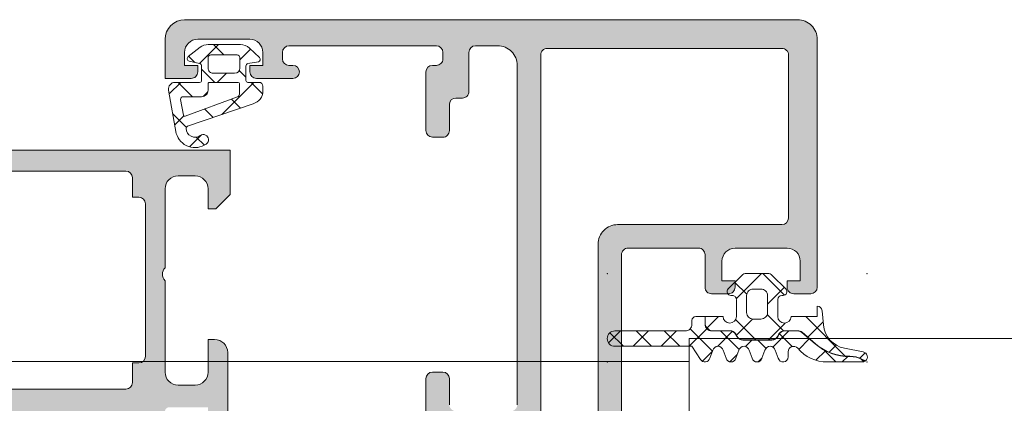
# Model space of a CAD drawing. Header units: millimetres. Extents: x 213386 to 506888, y 183055 to 450952.
# Tile 309 of 656: x 393293 to 393369, y 284360 to 284389. Entities that reach past the tile are written whole.
import ezdxf

# ---------------------------------------------------------------- set-up
doc = ezdxf.new("R2010")
doc.units = ezdxf.units.MM
doc.layers.add('FASÁDA DETAILNÍ', color=255, linetype='Continuous', lineweight=0)

msp = doc.modelspace()

# ---------------------------------------------------------------- hatches: boundary and pattern name
at = {"layer": 'FASÁDA DETAILNÍ'}
h = msp.add_hatch(color=256, dxfattribs=at)
edge = h.paths.add_edge_path(flags=16)
edge.add_ellipse((393333.9328484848, 284386.6363322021), major_axis=(-0.4999740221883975, 0), ratio=1, start_angle=-90.0029770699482, end_angle=0.0029770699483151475, ccw=False)
edge.add_line((393333.9328744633, 284387.1363062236), (393351.9328744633, 284387.1363062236))
edge.add_ellipse((393351.9329004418, 284386.6363322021), major_axis=(-0.4999740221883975, 0), ratio=1, start_angle=179.9970229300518, end_angle=270.00297706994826, ccw=False)
edge.add_line((393352.4328744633, 284386.6363062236), (393352.4328744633, 284374.1363062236))
edge.add_ellipse((393351.9328526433, 284374.1363280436), major_axis=(-0.5000218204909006, 0), ratio=1, start_angle=90.00250028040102, end_angle=179.9974997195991, ccw=False)
edge.add_line((393351.9328744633, 284373.6363062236), (393339.3298234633, 284373.6363062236))
edge.add_ellipse((393339.3298223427, 284372.1363073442), major_axis=(-1.499998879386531, 0), ratio=1, start_angle=-90.00004280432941, end_angle=4.280432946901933e-05)
edge.add_line((393337.8298234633, 284372.1363062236), (393337.8298234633, 284359.1363182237))
edge.add_ellipse((393337.3298238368, 284359.1363178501), major_axis=(-0.4999996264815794, 0), ratio=1, start_angle=89.99995719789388, end_angle=180.0000428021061, ccw=False)
edge.add_line((393337.3298234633, 284358.6363182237), (393333.9328744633, 284358.6363182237))
edge.add_ellipse((393333.9328740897, 284359.1363178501), major_axis=(-0.4999996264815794, 0), ratio=1, start_angle=-4.280210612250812e-05, end_angle=90.00004280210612, ccw=False)
edge.add_line((393333.4328744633, 284359.1363182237), (393333.4328744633, 284386.6363062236))
edge = h.paths.add_edge_path()
edge.add_line((393304.6328794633, 284387.8363182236), (393304.6328794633, 284384.8363182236))
edge.add_line((393304.6328794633, 284384.8363182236), (393306.6328794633, 284384.8363182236))
edge.add_arc((393306.6329054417, 284385.3362922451), 0.4999740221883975, 269.9970229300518, 360.0029770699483)
edge.add_line((393307.1328794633, 284385.3363182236), (393307.1328794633, 284385.8363182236))
edge.add_line((393307.1328794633, 284385.8363182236), (393306.1328794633, 284385.8363182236))
edge.add_line((393306.1328794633, 284385.8363182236), (393306.1328794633, 284386.8363182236))
edge.add_arc((393307.1329435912, 284386.8362540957), 1.000064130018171, 90.00367402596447, 179.9963259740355, ccw=False)
edge.add_line((393307.1328794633, 284387.8363182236), (393311.1328794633, 284387.8363182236))
edge.add_arc((393311.1328494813, 284386.8362882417), 1.000029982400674, 0.0017177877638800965, 89.99828221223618, ccw=False)
edge.add_line((393312.1328794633, 284386.8363182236), (393312.1328794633, 284385.8363182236))
edge.add_line((393312.1328794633, 284385.8363182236), (393311.1328794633, 284385.8363182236))
edge.add_line((393311.1328794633, 284385.8363182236), (393311.1328794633, 284385.3363182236))
edge.add_arc((393311.6328850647, 284385.3363238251), 0.5000056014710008, 180.0006418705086, 269.9993581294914)
edge.add_line((393311.6328794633, 284384.8363182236), (393314.4328824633, 284384.8363182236))
edge.add_arc((393314.4328824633, 284385.3363182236), 0.5, 270, 450)
edge.add_line((393314.4328824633, 284385.8363182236), (393314.1328794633, 284385.8363182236))
edge.add_arc((393314.1328901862, 284386.3363289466), 0.5000107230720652, 180.0012287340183, 269.99877126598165, ccw=False)
edge.add_line((393313.6328794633, 284386.3363182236), (393313.6328794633, 284386.8363182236))
edge.add_arc((393314.1329473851, 284386.8362503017), 0.5000679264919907, 90.00778221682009, 179.9922177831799, ccw=False)
edge.add_line((393314.1328794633, 284387.3363182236), (393325.4328744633, 284387.3363182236))
edge.add_arc((393325.4328526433, 284386.8362964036), 0.5000218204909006, 0.002500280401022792, 89.99749971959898, ccw=False)
edge.add_line((393325.9328744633, 284386.8363182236), (393325.9328744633, 284386.3363182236))
edge.add_arc((393325.4329371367, 284386.3362555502), 0.499937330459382, -90.00718275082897, 0.007182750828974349, ccw=False)
edge.add_line((393325.4328744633, 284385.8363182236), (393325.1328714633, 284385.8363182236))
edge.add_arc((393325.1329342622, 284385.3362554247), 0.5000628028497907, 90.00719532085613, 179.9928046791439)
edge.add_line((393324.6328714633, 284385.3363182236), (393324.6328714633, 284380.8363182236))
edge.add_arc((393325.1328770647, 284380.8363238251), 0.5000056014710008, 180.0006418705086, 269.9993581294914)
edge.add_line((393325.1328714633, 284380.3363182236), (393325.9328744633, 284380.3363182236))
edge.add_arc((393325.9329004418, 284380.8362922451), 0.4999740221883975, 269.9970229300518, 360.0029770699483)
edge.add_line((393326.4328744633, 284380.8363182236), (393326.4328744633, 284382.8363182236))
edge.add_arc((393326.9329423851, 284382.8362503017), 0.5000679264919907, 90.00778221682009, 179.9922177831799, ccw=False)
edge.add_line((393326.9328744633, 284383.3363182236), (393327.4328744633, 284383.3363182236))
edge.add_arc((393327.4329371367, 284383.8362555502), 0.499937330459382, 269.992817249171, 360.0071827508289)
edge.add_line((393327.9328744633, 284383.8363182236), (393327.9328744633, 284386.8363182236))
edge.add_arc((393328.432929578, 284386.8362631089), 0.5000551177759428, 90.00631498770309, 179.9936850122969, ccw=False)
edge.add_line((393328.4328744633, 284387.3363182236), (393330.1328714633, 284387.3363182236))
edge.add_arc((393330.132903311, 284385.8363500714), 1.499968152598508, -0.0012165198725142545, 90.00121651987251, ccw=False)
edge.add_line((393331.6328714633, 284385.8363182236), (393331.6328714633, 284359.8363182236))
edge.add_arc((393331.132892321, 284359.8362973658), 0.4999791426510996, -90.0023902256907, 0.0023902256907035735, ccw=False)
edge.add_line((393331.1328714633, 284359.3363182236), (393326.9328744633, 284359.3363182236))
edge.add_arc((393326.9328800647, 284359.8363238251), 0.5000056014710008, 180.0006418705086, 269.9993581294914, ccw=False)
edge.add_line((393326.4328744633, 284359.8363182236), (393326.4328744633, 284361.8363182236))
edge.add_arc((393325.9328526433, 284361.8362964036), 0.5000218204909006, 0.002500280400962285, 89.99749971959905)
edge.add_line((393325.9328744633, 284362.3363182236), (393325.1328714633, 284362.3363182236))
edge.add_arc((393325.1329240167, 284361.8362656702), 0.5000525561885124, 90.00602154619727, 179.9939784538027)
edge.add_line((393324.6328714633, 284361.8363182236), (393324.6328714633, 284356.8363172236))
edge.add_line((393324.6328714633, 284356.8363172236), (393324.8501924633, 284356.0784282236))
edge.add_arc((393324.5618140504, 284355.9957369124), 0.2999999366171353, -52.09518533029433, 16.000024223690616, ccw=False)
edge.add_arc((393324.9304246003, 284355.5223170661), 0.3000001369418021, 127.9047180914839, 179.9999699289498)
edge.add_line((393324.6304244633, 284355.5223172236), (393324.6304264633, 284353.4581702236))
edge.add_arc((393325.0304258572, 284353.4581697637), 0.3999993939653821, 179.9999341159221, 291.9737695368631)
edge.add_line((393325.1800984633, 284353.0872282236), (393327.2033274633, 284353.9035892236))
edge.add_arc((393327.1284908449, 284354.0890594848), 0.1999993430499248, 291.9739078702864, 384.1410923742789)
edge.add_line((393327.3109984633, 284354.1708562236), (393326.2426784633, 284356.5545412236))
edge.add_arc((393326.4251865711, 284356.6363379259), 0.1999997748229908, 89.18009938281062, 204.1410254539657, ccw=False)
edge.add_line((393326.4280484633, 284356.8363172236), (393337.7321284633, 284356.8363182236))
edge.add_arc((393337.7405601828, 284356.6449037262), 0.1916001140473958, -1.0444500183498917, 92.52222191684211, ccw=False)
edge.add_line((393337.9321284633, 284356.6414112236), (393337.9321284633, 284356.2208272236))
edge.add_line((393337.9321284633, 284356.2208272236), (393336.5003934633, 284353.7552152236))
edge.add_arc((393336.7597304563, 284353.6044035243), 0.2999997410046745, 149.8208038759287, 254.0000282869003)
edge.add_line((393336.6770394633, 284353.3160252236), (393338.1692004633, 284352.8881542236))
edge.add_line((393338.1692004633, 284352.8881542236), (393339.0324754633, 284352.3897422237))
edge.add_arc((393339.2324754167, 284352.7361524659), 0.400000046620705, 240.0000115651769, 359.9999652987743)
edge.add_line((393339.6324754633, 284352.7361522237), (393339.6321284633, 284356.8440832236))
edge.add_line((393339.6321284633, 284356.8440832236), (393339.6298234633, 284371.3361402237))
edge.add_arc((393340.1298233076, 284371.3363183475), 0.4999998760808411, 89.99998216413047, 180.0204114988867, ccw=False)
edge.add_line((393340.1298234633, 284371.8363182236), (393345.5328654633, 284371.8363182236))
edge.add_arc((393345.5328658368, 284371.3363185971), 0.4999996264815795, -4.280210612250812e-05, 90.00004280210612, ccw=False)
edge.add_line((393346.0328654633, 284371.3363182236), (393346.0328654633, 284368.8363182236))
edge.add_arc((393346.5328650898, 284368.8363178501), 0.4999996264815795, 179.9999571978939, 270.0000428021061)
edge.add_line((393346.5328654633, 284368.3363182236), (393347.8328684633, 284368.3363182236))
edge.add_arc((393347.8328893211, 284368.8362973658), 0.4999791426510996, 269.9976097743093, 360.0023902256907)
edge.add_line((393348.3328684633, 284368.8363182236), (393348.3328684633, 284369.3363182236))
edge.add_line((393348.3328684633, 284369.3363182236), (393347.3328684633, 284369.3363182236))
edge.add_line((393347.3328684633, 284369.3363182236), (393347.3328684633, 284370.8363182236))
edge.add_arc((393348.3329001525, 284370.8362865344), 1.00003168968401, 90.00181559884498, 179.998184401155, ccw=False)
edge.add_line((393348.3328684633, 284371.8363182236), (393352.3328684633, 284371.8363182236))
edge.add_arc((393352.3327992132, 284370.8362489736), 1.000069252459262, 0.003967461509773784, 89.99603253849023, ccw=False)
edge.add_line((393353.3328684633, 284370.8363182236), (393353.3328684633, 284369.3363182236))
edge.add_line((393353.3328684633, 284369.3363182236), (393352.3328684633, 284369.3363182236))
edge.add_line((393352.3328684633, 284369.3363182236), (393352.3328684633, 284368.8363182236))
edge.add_arc((393352.8328424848, 284368.8362922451), 0.4999740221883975, 179.9970229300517, 270.0029770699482)
edge.add_line((393352.8328684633, 284368.3363182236), (393354.1328714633, 284368.3363182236))
edge.add_arc((393354.1328658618, 284368.8363238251), 0.5000056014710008, 270.0006418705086, 359.9993581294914)
edge.add_line((393354.6328714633, 284368.8363182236), (393354.6328714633, 284387.8363182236))
edge.add_arc((393353.1329007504, 284387.8363475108), 1.49997071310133, 359.9988812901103, 450.0011187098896)
edge.add_line((393353.1328714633, 284389.3363182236), (393306.1328794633, 284389.3363182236))
edge.add_arc((393306.1329398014, 284387.8362578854), 1.500060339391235, 90.00230465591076, 179.9976953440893)
h = msp.add_hatch(dxfattribs=at)
h.set_pattern_fill('ANSI37', color=256, scale=0.625, angle=90, style=0)
h.set_pattern_definition([(135, (393307.1328994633, 284385.8363462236), (-1.403165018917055, -1.403165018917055), []), (225, (393307.1328994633, 284385.8363462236), (1.403165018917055, -1.403165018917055), [])])
edge = h.paths.add_edge_path(flags=16)
edge.add_ellipse((393307.4351144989, 284383.9341330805), major_axis=(-0.4977897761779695, 0), ratio=1, start_angle=89.7452779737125, end_angle=180.1925797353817)
edge.add_line((393307.9329014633, 284383.9358062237), (393307.9329014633, 284384.4363252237))
edge.add_ellipse((393308.0328852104, 284384.4363394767), major_axis=(-0.09998374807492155, 0), ratio=1, start_angle=-90.00874069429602, end_angle=0.008167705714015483, ccw=False)
edge.add_line((393308.0329004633, 284384.5363232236), (393310.2333304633, 284384.5363272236))
edge.add_ellipse((393310.2333278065, 284384.4363225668), major_axis=(-0.1000046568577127, 0), ratio=1, start_angle=180.0015221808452, end_angle=269.99847781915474, ccw=False)
edge.add_line((393310.3333324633, 284384.4363252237), (393310.3333324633, 284383.6243832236))
edge.add_ellipse((393310.1333258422, 284383.6243916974), major_axis=(-0.2000066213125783, 0), ratio=1, start_angle=105.68861530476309, end_angle=179.9975725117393, ccw=False)
edge.add_line((393310.1874094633, 284383.4318362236), (393306.1692684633, 284381.9445112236))
edge.add_ellipse((393306.1345549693, 284382.0382927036), major_axis=(-0.09999996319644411, 0), ratio=1, start_angle=10.32228413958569, end_angle=110.31218281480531, ccw=False)
edge.add_line((393306.0361734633, 284382.0203742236), (393305.8158904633, 284383.2298432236))
edge.add_ellipse((393306.0157808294, 284383.2363519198), major_axis=(-0.1999963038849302, 0), ratio=1, start_angle=-90.00104105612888, end_angle=1.8649678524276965, ccw=False)
edge.add_line((393306.0157844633, 284383.4363482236), (393307.4329014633, 284383.4363482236))
edge = h.paths.add_edge_path(flags=16)
edge.add_ellipse((393308.132902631, 284386.4363370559), major_axis=(-0.2000001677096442, 0), ratio=1, start_angle=-90.00023842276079, end_angle=0.00023842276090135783, ccw=False)
edge.add_line((393308.1329034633, 284386.6363372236), (393310.1673604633, 284386.6363332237))
edge.add_ellipse((393310.1673651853, 284386.4363379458), major_axis=(-0.1999952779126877, 0), ratio=1, start_angle=179.9995066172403, end_angle=270.0013527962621, ccw=False)
edge.add_line((393310.3673604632, 284386.4363362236), (393310.3673604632, 284385.6363262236))
edge.add_ellipse((393309.9673496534, 284385.6363350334), major_axis=(-0.4000108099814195, 0), ratio=1, start_angle=90.0019780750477, end_angle=179.9987381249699, ccw=False)
edge.add_line((393309.9673634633, 284385.2363242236), (393308.3329004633, 284385.2363242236))
edge.add_ellipse((393308.3328973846, 284385.636319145), major_axis=(-0.3999949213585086, 0), ratio=1, start_angle=-0.0010139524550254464, end_angle=90.00044099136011, ccw=False)
edge.add_line((393307.9329024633, 284385.6363262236), (393307.9329024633, 284386.4363362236))
edge = h.paths.add_edge_path()
edge.add_arc((393306.5329105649, 284386.3597851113), 0.2000083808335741, 130.0023157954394, 254.9984805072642)
edge.add_line((393306.4811394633, 284386.1665932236), (393307.2846644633, 284385.9760592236))
edge.add_arc((393307.2328880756, 284385.7828656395), 0.2000113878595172, 0.002745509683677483, 74.99714367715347, ccw=False)
edge.add_line((393307.4328994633, 284385.7828752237), (393307.4328994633, 284384.6863252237))
edge.add_arc((393307.282911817, 284384.68631487), 0.149987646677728, -90.00395514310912, 0.0039551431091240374, ccw=False)
edge.add_line((393307.2829014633, 284384.5363272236), (393305.4000304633, 284384.5363352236))
edge.add_arc((393305.4000285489, 284384.0363353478), 0.4999998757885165, 89.99978062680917, 189.9335722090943)
edge.add_line((393304.9075244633, 284383.9500822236), (393305.4889134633, 284380.6303562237))
edge.add_arc((393306.9328989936, 284381.0364305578), 1.499996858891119, 195.7069244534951, 305.0875539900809)
edge.add_arc((393307.5652059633, 284380.1363277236), 0.3999981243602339, 305.0880041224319, 485.0880041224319)
edge.add_arc((393306.9306844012, 284381.0176273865), 0.6860034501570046, 180.4843583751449, 306.14118558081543, ccw=False)
edge.add_arc((393306.393808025, 284381.0314475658), 0.1503878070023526, 109.01615097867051, 187.496078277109, ccw=False)
edge.add_line((393306.3448064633, 284381.1736282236), (393311.3910324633, 284382.9013102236))
edge.add_arc((393311.1329113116, 284383.8674022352), 0.9999801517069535, 284.9589109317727, 360.0005723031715)
edge.add_line((393312.1328914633, 284383.8674122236), (393312.1329034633, 284384.2363172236))
edge.add_arc((393311.8328837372, 284384.2362964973), 0.3000197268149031, 0.003958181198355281, 89.99680576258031)
edge.add_line((393311.8329004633, 284384.5363162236), (393310.9828854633, 284384.5363162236))
edge.add_arc((393310.9828725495, 284384.6863003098), 0.1499840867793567, 179.9950667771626, 270.0049332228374, ccw=False)
edge.add_line((393310.8328884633, 284384.6863132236), (393310.8328994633, 284385.7828752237))
edge.add_arc((393311.0329140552, 284385.782866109), 0.2000145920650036, 105.0023743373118, 179.9973890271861, ccw=False)
edge.add_line((393310.9811384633, 284385.9760632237), (393311.7845104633, 284386.1051572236))
edge.add_arc((393311.7327860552, 284386.2983330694), 0.1999808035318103, 284.98978709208, 405.0074444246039)
edge.add_line((393311.8741754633, 284386.4397592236), (393311.0983054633, 284387.1662782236))
edge.add_arc((393310.4147950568, 284386.4363365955), 1.000000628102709, 46.88146232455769, 90.00003400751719)
edge.add_line((393310.4147944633, 284387.4363372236), (393307.9361614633, 284387.4363372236))
edge.add_arc((393307.9361625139, 284386.4363343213), 1.000002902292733, 90.00006019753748, 127.8277930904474)
edge.add_line((393307.3228704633, 284387.2261942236), (393306.4043414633, 284386.5129952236))
h = msp.add_hatch(color=256, dxfattribs=at)
edge = h.paths.add_edge_path()
edge.add_arc((393286.333030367, 284359.2163388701), 0.1199999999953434, 90, 180)
edge.add_line((393286.213030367, 284359.2163388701), (393286.213030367, 284356.4563408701))
edge.add_arc((393285.913030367, 284356.4563408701), 0.2999999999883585, 270, 359.9999999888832, ccw=False)
edge.add_line((393285.913030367, 284356.1563408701), (393284.9330560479, 284356.1563408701))
edge.add_arc((393284.933056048, 284356.4563408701), 0.3000000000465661, 180.0000000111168, 269.99999998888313, ccw=False)
edge.add_line((393284.633056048, 284356.4563408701), (393284.633056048, 284358.3363518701))
edge.add_arc((393284.5541889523, 284358.6038952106), 0.2789255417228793, 286.4245945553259, 361.1628700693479)
edge.add_line((393284.8330570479, 284358.6095558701), (393284.8330570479, 284359.0631498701))
edge.add_arc((393284.5542196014, 284359.0688182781), 0.2788950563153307, 358.8354106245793, 433.5801235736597)
edge.add_line((393284.633056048, 284359.3363388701), (393283.8328813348, 284359.3363388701))
edge.add_arc((393283.8328813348, 284360.3363388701), 1, 180, 270, ccw=False)
edge.add_line((393282.8328813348, 284360.3363388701), (393282.8328813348, 284363.8363462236))
edge.add_arc((393283.832901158, 284363.8363264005), 1.000019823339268, 90.00113575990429, 179.9988642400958, ccw=False)
edge.add_line((393283.8328813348, 284364.8363462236), (393284.3328813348, 284364.8363462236))
edge.add_line((393284.3328813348, 284364.8363462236), (393284.3328813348, 284362.3363462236))
edge.add_arc((393285.3329267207, 284362.3363916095), 1.000045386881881, 180.00260029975, 269.9973997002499)
edge.add_line((393285.3328813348, 284361.3363462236), (393286.6328996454, 284361.3363462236))
edge.add_arc((393286.6328471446, 284362.3363987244), 1.000052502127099, 270.0030079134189, 359.9969920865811)
edge.add_line((393287.6328996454, 284362.3363462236), (393287.6328996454, 284369.3363462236))
edge.add_arc((393287.1077778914, 284369.8363462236), 0.7250881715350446, 316.403816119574, 403.5961838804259)
edge.add_line((393287.6328996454, 284370.3363462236), (393287.6328996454, 284376.3704343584))
edge.add_arc((393286.6328471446, 284376.3703818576), 1.000052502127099, 0.003007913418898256, 89.9969920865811)
edge.add_line((393286.6328996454, 284377.3704343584), (393285.3328813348, 284377.3704343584))
edge.add_arc((393285.3329267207, 284376.3703889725), 1.000045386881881, 90.00260029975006, 179.9973997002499)
edge.add_line((393284.3328813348, 284376.3704343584), (393284.3328813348, 284374.8363462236))
edge.add_line((393284.3328813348, 284374.8363462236), (393283.7328752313, 284374.8363462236))
edge.add_line((393283.7328752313, 284374.8363462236), (393282.6328996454, 284375.9363523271))
edge.add_line((393282.6328996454, 284375.9363523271), (393282.6328996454, 284379.3363462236))
edge.add_line((393282.6328996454, 284379.3363462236), (393309.6328004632, 284379.3363462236))
edge.add_line((393309.6328004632, 284379.3363462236), (393309.6328004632, 284375.9363523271))
edge.add_line((393309.6328004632, 284375.9363523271), (393308.5328248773, 284374.8363462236))
edge.add_line((393308.5328248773, 284374.8363462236), (393307.9328187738, 284374.8363462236))
edge.add_line((393307.9328187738, 284374.8363462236), (393307.9328187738, 284376.3704343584))
edge.add_arc((393306.9327733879, 284376.3703889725), 1.000045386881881, 0.002600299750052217, 89.99739970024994)
edge.add_line((393306.9328187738, 284377.3704343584), (393305.6328004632, 284377.3704343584))
edge.add_arc((393305.632852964, 284376.3703818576), 1.000052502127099, 90.0030079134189, 179.9969920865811)
edge.add_line((393304.6328004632, 284376.3704343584), (393304.6328004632, 284370.3363462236))
edge.add_arc((393305.1579222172, 284369.8363462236), 0.7250881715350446, 136.403816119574, 223.5961838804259)
edge.add_line((393304.6328004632, 284369.3363462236), (393304.6328004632, 284362.3363462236))
edge.add_arc((393305.632852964, 284362.3363987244), 1.000052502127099, 180.0030079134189, 269.9969920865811)
edge.add_line((393305.6328004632, 284361.3363462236), (393306.9328187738, 284361.3363462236))
edge.add_arc((393306.9327733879, 284362.3363916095), 1.000045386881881, 270.00260029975, 359.99739970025)
edge.add_line((393307.9328187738, 284362.3363462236), (393307.9328187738, 284364.8363462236))
edge.add_line((393307.9328187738, 284364.8363462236), (393308.4328187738, 284364.8363462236))
edge.add_arc((393308.4327989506, 284363.8363264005), 1.000019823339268, 0.001135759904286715, 89.99886424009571, ccw=False)
edge.add_line((393309.4328187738, 284363.8363462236), (393309.4328187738, 284359.3363462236))
edge.add_arc((393308.9328290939, 284359.3363359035), 0.4999896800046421, -90.00118262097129, 0.001182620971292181, ccw=False)
edge.add_line((393308.9328187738, 284358.8363462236), (393307.9328187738, 284358.8363462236))
edge.add_line((393307.9328187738, 284358.8363462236), (393307.9328187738, 284359.6363492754))
edge.add_line((393307.9328187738, 284359.6363492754), (393304.932803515, 284359.6363492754))
edge.add_arc((393304.9328008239, 284359.3363415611), 0.3000077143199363, 89.99948605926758, 180.0005139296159)
edge.add_arc((393304.7116295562, 284359.0688182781), 0.2788950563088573, 106.4198764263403, 181.1645893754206)
edge.add_line((393304.4327921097, 284359.0631498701), (393304.4327921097, 284358.6095558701))
edge.add_arc((393304.7116602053, 284358.6038952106), 0.2789255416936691, 178.837129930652, 253.5754054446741)
edge.add_line((393304.6327931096, 284358.3363518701), (393304.6327931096, 284356.4563408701))
edge.add_arc((393304.3327931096, 284356.4563408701), 0.3000000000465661, 270.0000000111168, 359.9999999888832, ccw=False)
edge.add_line((393304.3327931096, 284356.1563408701), (393303.3528187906, 284356.1563408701))
edge.add_arc((393303.3528187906, 284356.4563408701), 0.3000000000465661, 180.0000000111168, 270, ccw=False)
edge.add_line((393303.0528187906, 284356.4563408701), (393303.0528187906, 284359.2163388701))
edge.add_arc((393302.9328187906, 284359.2163388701), 0.1199999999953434, 0, 90)
edge.add_line((393302.9328187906, 284359.3363388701), (393298.6327931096, 284359.3363388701))
edge.add_arc((393298.6327931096, 284358.8363388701), 0.5, 90, 180)
edge.add_line((393298.1327931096, 284358.8363388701), (393298.1327931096, 284358.13633887))
edge.add_line((393298.1327931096, 284358.13633887), (393299.5142885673, 284355.743518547))
edge.add_arc((393299.394673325, 284355.6744586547), 0.1381197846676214, -97.70243748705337, 29.999999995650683, ccw=False)
edge.add_arc((393299.8422917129, 284360.5158098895), 4.999999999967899, 198.7094007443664, 264.6507719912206, ccw=False)
edge.add_arc((393294.6329245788, 284358.7515836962), 0.4999999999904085, 18.70940074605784, 161.2905992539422)
edge.add_arc((393289.4235574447, 284360.5158098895), 4.999999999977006, 275.34922800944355, 341.2905992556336, ccw=False)
edge.add_arc((393289.8711758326, 284355.6744586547), 0.1381197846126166, 149.9999999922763, 277.70243751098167, ccw=False)
edge.add_line((393289.7515605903, 284355.743518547), (393291.133056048, 284358.13633887))
edge.add_line((393291.133056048, 284358.13633887), (393291.133056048, 284358.8363388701))
edge.add_arc((393290.633056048, 284358.8363388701), 0.5, 0, 90)
edge.add_line((393290.633056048, 284359.3363388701), (393286.333030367, 284359.3363388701))
edge = h.paths.add_edge_path(flags=16)
edge.add_arc((393301.6328080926, 284377.2363401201), 0.5, 0, 90)
edge.add_line((393301.6328080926, 284377.7363401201), (393289.6328996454, 284377.7363401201))
edge.add_arc((393289.6328996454, 284377.2363401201), 0.5, 90, 180)
edge.add_line((393289.1328996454, 284377.2363401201), (393289.1328996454, 284361.5363584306))
edge.add_arc((393289.6328996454, 284361.5363584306), 0.5, 180, 270)
edge.add_line((393289.6328996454, 284361.0363584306), (393301.6328080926, 284361.0363584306))
edge.add_arc((393301.6328080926, 284361.5363584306), 0.5, 270, 360)
edge.add_line((393302.1328080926, 284361.5363584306), (393302.1328080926, 284363.0363584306))
edge.add_line((393302.1328080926, 284363.0363584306), (393302.6328080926, 284363.0363584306))
edge.add_arc((393302.6328080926, 284363.5363584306), 0.5, 270, 360)
edge.add_line((393303.1328080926, 284363.5363584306), (393303.1328080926, 284375.2363401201))
edge.add_arc((393302.6328080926, 284375.2363401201), 0.5, 0, 90)
edge.add_line((393302.6328080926, 284375.7363401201), (393302.1328080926, 284375.7363401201))
edge.add_line((393302.1328080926, 284375.7363401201), (393302.1328080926, 284377.2363401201))
h = msp.add_hatch(dxfattribs=at)
h.set_pattern_fill('ANSI37', color=256, scale=0.625, angle=90, style=0)
h.set_pattern_definition([(135, (393673.133020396, 283048.1544064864), (-1.403165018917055, -1.403165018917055), []), (225, (393673.133020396, 283048.1544064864), (1.403165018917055, -1.403165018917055), [])])
edge = h.paths.add_edge_path()
edge.add_arc((393348.0229474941, 284368.5003396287), 0.2900050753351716, 494.9975633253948, 629.9994892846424)
edge.add_line((393348.0229449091, 284368.2103345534), (393348.1229391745, 284368.2103345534))
edge.add_arc((393348.1229391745, 284367.9003345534), 0.3099999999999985, 359.9999999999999, 450.0000000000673, ccw=False)
edge.add_line((393348.4329391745, 284367.9003345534), (393348.4329391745, 284366.6003585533))
edge.add_arc((393347.9229391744, 284366.6003585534), 0.5100000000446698, 181.1235201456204, 360.00000000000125, ccw=False)
edge.add_line((393347.4130372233, 284366.5903585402), (393346.0544291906, 284366.5903567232))
edge.add_line((393346.0544291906, 284366.5903567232), (393346.0544291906, 284366.0003564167))
edge.add_arc((393346.5444291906, 284366.0003564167), 0.4900000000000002, 180.0000000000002, 270)
edge.add_line((393346.5444291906, 284365.5103564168), (393347.9444269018, 284365.5103564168))
edge.add_arc((393347.9444269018, 284365.0003564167), 0.5099999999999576, 390.00000000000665, 450.0000000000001, ccw=False)
edge.add_line((393348.3860998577, 284365.2553564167), (393348.5015699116, 284365.0553564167))
edge.add_arc((393348.9259223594, 284365.3003564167), 0.4900000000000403, 210.0000000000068, 270.0000000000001)
edge.add_line((393348.9259223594, 284364.8103564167), (393351.1629322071, 284364.8103564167))
edge.add_arc((393351.1629322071, 284365.3003564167), 0.4899999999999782, 270.0000000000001, 330.0000000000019)
edge.add_line((393351.587284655, 284365.0553564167), (393351.7027547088, 284365.2553564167))
edge.add_arc((393352.1444276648, 284365.0003564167), 0.5100000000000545, 449.9999999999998, 510.00000000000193, ccw=False)
edge.add_line((393352.1444276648, 284365.5103564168), (393353.142025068, 284365.5103564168))
edge.add_arc((393353.142025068, 284365.0044230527), 0.5059333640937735, 409.3588191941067, 449.99999999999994, ccw=False)
edge.add_line((393353.4715494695, 284365.388326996), (393354.497780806, 284364.5074601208))
edge.add_arc((393357.0989779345, 284367.5379180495), 3.993732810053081, 229.3588191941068, 270.618869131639)
edge.add_arc((393357.1638248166, 284361.5345354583), 2.010000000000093, 423.34520873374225, 450.61886913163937, ccw=False)
edge.add_line((393358.06553886, 284363.3309239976), (393358.3325747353, 284363.1968828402))
edge.add_arc((393358.0876051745, 284363.5003465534), 0.3900003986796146, 308.9120293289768, 438.9894375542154)
edge.add_line((393358.1620913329, 284363.8831678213), (393356.7240004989, 284364.1627693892))
edge.add_arc((393357.1076125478, 284366.1358233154), 2.010000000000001, 184.9952493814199, 258.9975035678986, ccw=False)
edge.add_line((393355.1052466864, 284365.9608062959), (393355.0114645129, 284367.0337660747))
edge.add_arc((393354.622897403, 284367.0003447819), 0.3900017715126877, 364.9160046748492, 448.5301263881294)
edge.add_line((393354.6329014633, 284367.3902182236), (393354.6329014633, 284366.5903472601))
edge.add_line((393354.6329014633, 284366.5903472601), (393352.6328221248, 284366.5903584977))
edge.add_arc((393352.1229201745, 284366.6003585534), 0.5100000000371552, 180, 358.8764750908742, ccw=False)
edge.add_line((393351.6129201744, 284366.6003585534), (393351.6129201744, 284367.9003345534))
edge.add_arc((393351.9229201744, 284367.9003345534), 0.3100000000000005, 449.99999999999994, 539.9999999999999, ccw=False)
edge.add_line((393351.9229201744, 284368.2103345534), (393352.0229451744, 284368.2103345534))
edge.add_arc((393352.0229169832, 284368.5003499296), 0.2900153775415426, 270.0055695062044, 404.9966855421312)
edge.add_line((393352.228000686, 284368.7054099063), (393351.1874362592, 284369.7467069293))
edge.add_arc((393350.8408320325, 284369.4003465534), 0.4900000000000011, 404.9798378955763, 449.9999999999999)
edge.add_line((393350.8408320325, 284369.8903465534), (393349.2047835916, 284369.8903465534))
edge.add_arc((393349.2047835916, 284369.4003465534), 0.4899999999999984, 450.0000000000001, 495.0276992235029)
edge.add_line((393348.858133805, 284369.7466613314), (393347.8178916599, 284368.7054129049))
edge = h.paths.add_edge_path()
edge.add_arc((393349.7229163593, 284366.9003247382), 0.4999901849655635, 180, 269.9999999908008, ccw=False)
edge.add_line((393349.2229261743, 284366.9003247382), (393349.2229261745, 284368.2003345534))
edge.add_arc((393349.722907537, 284368.2003531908), 0.4999813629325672, 89.9978642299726, 180.0021357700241, ccw=False)
edge.add_line((393349.7229261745, 284368.7003345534), (393350.3229331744, 284368.7003345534))
edge.add_arc((393350.3229518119, 284368.2003531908), 0.4999813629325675, 359.997864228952, 450.002135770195, ccw=False)
edge.add_line((393350.8229331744, 284368.2003345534), (393350.8229331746, 284366.9003247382))
edge.add_arc((393350.3229429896, 284366.9003247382), 0.4999901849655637, 270, 360, ccw=False)
edge.add_line((393350.3229429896, 284366.4003345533), (393349.7229163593, 284366.4003345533))
h = msp.add_hatch(dxfattribs=at)
h.set_pattern_fill('ANSI37', color=256, scale=0.48, angle=90, style=0)
h.set_pattern_definition([(135, (393673.133020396, 283048.1544064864), (-1.077630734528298, -1.077630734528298), []), (225, (393673.133020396, 283048.1544064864), (1.077630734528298, -1.077630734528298), [])])
edge = h.paths.add_edge_path()
edge.add_line((393347.4187130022, 284364.0069297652), (393347.6459718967, 284363.3998722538))
edge.add_arc((393348.0228080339, 284363.5003474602), 0.3900009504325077, 194.9293687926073, 345.070631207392)
edge.add_line((393348.399644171, 284363.3998722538), (393348.6269030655, 284364.0069297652))
edge.add_arc((393349.0228080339, 284363.9003462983), 0.4100009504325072, 375.06763367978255, 524.9323663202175, ccw=False)
edge.add_line((393349.4187130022, 284364.0069297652), (393349.6459719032, 284363.3998722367))
edge.add_arc((393350.0228080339, 284363.5003459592), 0.390000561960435, 194.9291583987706, 345.0708416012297)
edge.add_line((393350.3996441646, 284363.3998722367), (393350.6269030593, 284364.0069297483))
edge.add_arc((393351.0228080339, 284363.9003477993), 0.4100005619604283, 375.06742474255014, 524.9325713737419, ccw=False)
edge.add_line((393351.4187130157, 284364.0069297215), (393351.645968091, 284363.3998722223))
edge.add_arc((393352.0228507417, 284363.5003594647), 0.3900489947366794, 194.9293168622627, 359.9999999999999)
edge.add_line((393352.4128997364, 284363.5003594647), (393352.4128997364, 284363.9003485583))
edge.add_arc((393352.822900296, 284363.9003485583), 0.4100005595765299, 400.3199356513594, 539.9999999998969, ccw=False)
edge.add_arc((393355.4151865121, 284366.1003184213), 2.989972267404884, 220.3199378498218, 270.0013304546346)
edge.add_line((393355.4152559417, 284363.1103461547), (393358.0870475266, 284363.1103465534))
edge.add_arc((393358.0876051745, 284363.5003465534), 0.3900003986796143, 269.9180747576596, 305.6405699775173)
edge.add_line((393358.3148578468, 284363.183397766), (393358.056566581, 284363.3130494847))
edge.add_arc((393357.1638248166, 284361.5345354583), 1.990000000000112, 423.3452087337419, 450.6188691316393)
edge.add_arc((393357.0989779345, 284367.5379180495), 4.013732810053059, 229.3588191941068, 270.618869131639, ccw=False)
edge.add_line((393354.4847544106, 284364.4922840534), (393353.458523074, 284365.3731509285))
edge.add_arc((393353.142025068, 284365.0044230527), 0.4859333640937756, 409.3588191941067, 449.9999999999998)
edge.add_line((393353.142025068, 284365.4903564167), (393352.1444276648, 284365.4903564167))
edge.add_arc((393352.1444276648, 284365.0003564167), 0.4900000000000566, 450.0000000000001, 510.0000000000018)
edge.add_line((393351.7200752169, 284365.2453564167), (393351.604605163, 284365.0453564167))
edge.add_arc((393351.1629322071, 284365.3003564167), 0.5099999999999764, 269.9999999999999, 330.0000000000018, ccw=False)
edge.add_line((393351.1629322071, 284364.7903564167), (393348.9259223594, 284364.7903564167))
edge.add_arc((393348.9259223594, 284365.3003564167), 0.5100000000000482, 210.000000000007, 269.9999999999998, ccw=False)
edge.add_line((393348.4842494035, 284365.0453564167), (393348.3687793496, 284365.2453564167))
edge.add_arc((393347.9444269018, 284365.0003564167), 0.4899999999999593, 390.000000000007, 449.9999999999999)
edge.add_line((393347.9444269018, 284365.4903564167), (393346.5444291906, 284365.4903564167))
edge.add_arc((393346.5444291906, 284366.0003564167), 0.509999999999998, 179.9999999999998, 270, ccw=False)
edge.add_line((393346.0344291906, 284366.0003564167), (393346.0344291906, 284366.5903566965))
edge.add_line((393346.0344291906, 284366.5903566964), (393345.3228076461, 284366.5903557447))
edge.add_arc((393345.3228080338, 284366.3003557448), 0.2900000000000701, 450.0000766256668, 540.0000000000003)
edge.add_line((393345.0328080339, 284366.3003557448), (393345.0328080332, 284366.0003706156))
edge.add_arc((393344.5229860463, 284366.0001890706), 0.5098220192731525, 269.97571351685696, 360.0204027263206, ccw=False)
edge.add_line((393344.5227699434, 284365.4903670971), (393339.1228069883, 284365.4903365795))
edge.add_arc((393339.1228103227, 284364.9003381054), 0.5899984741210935, 450.0003238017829, 630.0000000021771)
edge.add_line((393339.1228103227, 284364.3103396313), (393345.0282185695, 284364.3103396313))
edge.add_line((393345.0282185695, 284364.3103396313), (393345.6849221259, 284363.3055852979))
edge.add_arc((393346.0228098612, 284363.5003459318), 0.3899997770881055, 209.9594211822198, 345.0702409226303)
edge.add_line((393346.3996441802, 284363.3998684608), (393346.6269030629, 284364.0069297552))
edge.add_arc((393347.0228080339, 284363.9003462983), 0.4100009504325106, 375.0676336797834, 524.9323677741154, ccw=False)

# ---------------------------------------------------------------- linework, layer by layer
for p, q in [((393344.8073991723, 284363.1544343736), (373041.6382373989, 284363.1544343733)), ((393344.8073991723, 284363.1544343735), (392872.1383372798, 284363.1544343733))]:
    msp.add_line(p, q, dxfattribs=at)
for points in [[(393339.6321284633, 284356.8440832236), (393339.6298234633, 284371.3361402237), (393339.6298234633, 284371.3361402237, -0.414318), (393340.1298234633, 284371.8363182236), (393345.5328654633, 284371.8363182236), (393345.5328654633, 284371.8363182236, -0.414214), (393346.0328654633, 284371.3363182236), (393346.0328654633, 284368.8363182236), (393346.0328654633, 284368.8363182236, 0.414214), (393346.5328654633, 284368.3363182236), (393347.8328684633, 284368.3363182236), (393347.8328684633, 284368.3363182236, 0.414238), (393348.3328684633, 284368.8363182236), (393348.3328684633, 284369.3363182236), (393347.3328684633, 284369.3363182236), (393347.3328684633, 284370.8363182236), (393347.3328684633, 284370.8363182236, -0.414195), (393348.3328684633, 284371.8363182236), (393352.3328684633, 284371.8363182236), (393352.3328684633, 284371.8363182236, -0.414173), (393353.3328684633, 284370.8363182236), (393353.3328684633, 284369.3363182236), (393352.3328684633, 284369.3363182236), (393352.3328684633, 284368.8363182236), (393352.3328684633, 284368.8363182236, 0.414244), (393352.8328684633, 284368.3363182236), (393354.1328714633, 284368.3363182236), (393354.1328714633, 284368.3363182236, 0.414207), (393354.6328714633, 284368.8363182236), (393354.6328714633, 284387.8363182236), (393354.6328714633, 284387.8363182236, 0.414225), (393353.1328714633, 284389.3363182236), (393306.1328794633, 284389.3363182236), (393306.1328794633, 284389.3363182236, 0.41419), (393304.6328794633, 284387.8363182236), (393304.6328794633, 284387.8363182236), (393304.6328794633, 284384.8363182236), (393306.6328794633, 284384.8363182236), (393306.6328794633, 284384.8363182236, 0.414244), (393307.1328794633, 284385.3363182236), (393307.1328794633, 284385.8363182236), (393306.1328794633, 284385.8363182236), (393306.1328794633, 284386.8363182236), (393306.1328794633, 284386.8363182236, -0.414176), (393307.1328794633, 284387.8363182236), (393311.1328794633, 284387.8363182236), (393311.1328794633, 284387.8363182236, -0.414196), (393312.1328794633, 284386.8363182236), (393312.1328794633, 284385.8363182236), (393311.1328794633, 284385.8363182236), (393311.1328794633, 284385.3363182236), (393311.1328794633, 284385.3363182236, 0.414207), (393311.6328794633, 284384.8363182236), (393314.4328824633, 284384.8363182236), (393314.4328824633, 284384.8363182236, 1), (393314.4328824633, 284385.8363182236), (393314.1328794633, 284385.8363182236), (393314.1328794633, 284385.8363182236, -0.414201), (393313.6328794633, 284386.3363182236), (393313.6328794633, 284386.8363182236), (393313.6328794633, 284386.8363182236, -0.414134), (393314.1328794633, 284387.3363182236), (393325.4328744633, 284387.3363182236), (393325.4328744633, 284387.3363182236, -0.414188), (393325.9328744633, 284386.8363182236), (393325.9328744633, 284386.3363182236), (393325.9328744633, 284386.3363182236, -0.414287), (393325.4328744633, 284385.8363182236), (393325.1328714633, 284385.8363182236), (393325.1328714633, 284385.8363182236, 0.41414), (393324.6328714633, 284385.3363182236), (393324.6328714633, 284380.8363182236), (393324.6328714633, 284380.8363182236, 0.414207), (393325.1328714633, 284380.3363182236), (393325.9328744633, 284380.3363182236), (393325.9328744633, 284380.3363182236, 0.414244), (393326.4328744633, 284380.8363182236), (393326.4328744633, 284382.8363182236), (393326.4328744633, 284382.8363182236, -0.414134), (393326.9328744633, 284383.3363182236), (393327.4328744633, 284383.3363182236), (393327.4328744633, 284383.3363182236, 0.414287), (393327.9328744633, 284383.8363182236), (393327.9328744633, 284386.8363182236), (393327.9328744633, 284386.8363182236, -0.414149), (393328.4328744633, 284387.3363182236), (393330.1328714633, 284387.3363182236), (393330.1328714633, 284387.3363182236, -0.414226), (393331.6328714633, 284385.8363182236), (393331.6328714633, 284359.8363182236)], [(393282.6328996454, 284379.3363462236), (393309.6328004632, 284379.3363462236), (393309.6328004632, 284375.9363523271), (393308.5328248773, 284374.8363462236), (393307.9328187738, 284374.8363462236), (393307.9328187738, 284376.3704343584, 0.4141869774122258), (393306.9328187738, 284377.3704343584), (393305.6328004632, 284377.3704343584, 0.4141828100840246), (393304.6328004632, 284376.3704343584), (393304.6328004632, 284370.3363462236, 0.3999328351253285), (393304.6328004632, 284369.3363462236), (393304.6328004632, 284362.3363462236, 0.4141828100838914), (393305.6328004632, 284361.3363462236), (393306.9328187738, 284361.3363462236, 0.4141869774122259), (393307.9328187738, 284362.3363462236), (393307.9328187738, 284364.8363462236), (393308.4328187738, 284364.8363462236, -0.4142019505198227), (393309.4328187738, 284363.8363462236), (393309.4328187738, 284359.3363462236, -0.414225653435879)], [(393326.4328744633, 284359.8363182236), (393326.4328744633, 284361.8363182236), (393326.4328744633, 284361.8363182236, 0.414188), (393325.9328744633, 284362.3363182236), (393325.1328714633, 284362.3363182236), (393325.1328714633, 284362.3363182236, 0.414152), (393324.6328714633, 284361.8363182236), (393324.6328714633, 284356.8363172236)]]:
    msp.add_lwpolyline(points, format="xyb", dxfattribs=at)
for points in [[(393306.4043414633, 284386.5129952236, 0.606792), (393306.4811394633, 284386.1665932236), (393307.2846644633, 284385.9760592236), (393307.2846644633, 284385.9760592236, -0.339427), (393307.4328994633, 284385.7828752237), (393307.4328994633, 284384.6863252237), (393307.4328994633, 284384.6863252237, -0.414254), (393307.2829014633, 284384.5363272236), (393305.4000304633, 284384.5363352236), (393305.4000304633, 284384.5363352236, 0.465956), (393304.9075244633, 284383.9500822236), (393305.4889134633, 284380.6303562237), (393305.4889134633, 284380.6303562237, 0.517137), (393307.7951384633, 284379.8090212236, 1), (393307.3352734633, 284380.4636342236, -0.610743), (393306.2447054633, 284381.0118282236, -0.356477), (393306.3448064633, 284381.1736282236), (393311.3910324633, 284382.9013102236), (393311.3910324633, 284382.9013102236, 0.339657), (393312.1328914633, 284383.8674122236), (393312.1329034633, 284384.2363172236), (393312.1329034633, 284384.2363172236, 0.414177), (393311.8329004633, 284384.5363162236), (393310.9828854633, 284384.5363162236), (393310.9828854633, 284384.5363162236, -0.414264), (393310.8328884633, 284384.6863132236), (393310.8328994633, 284385.7828752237), (393310.8328994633, 284385.7828752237, -0.33943), (393310.9811384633, 284385.9760632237), (393311.7845104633, 284386.1051572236), (393311.7845104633, 284386.1051572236, 0.577453), (393311.8741754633, 284386.4397592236), (393311.0983054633, 284387.1662782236), (393311.0983054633, 284387.1662782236, 0.190392), (393310.4147944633, 284387.4363372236), (393307.9361614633, 284387.4363372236), (393307.9361614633, 284387.4363372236, 0.16657), (393307.3228704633, 284387.2261942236), (393306.4043414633, 284386.5129952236)], [(393302.1328080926, 284377.2363401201, 0.414213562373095), (393301.6328080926, 284377.7363401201), (393289.6328996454, 284377.7363401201, 0.414213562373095), (393289.1328996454, 284377.2363401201), (393289.1328996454, 284361.5363584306, 0.414213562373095), (393289.6328996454, 284361.0363584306), (393301.6328080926, 284361.0363584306, 0.414213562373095), (393302.1328080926, 284361.5363584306), (393302.1328080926, 284363.0363584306), (393302.6328080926, 284363.0363584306, 0.414213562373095), (393303.1328080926, 284363.5363584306), (393303.1328080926, 284375.2363401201, 0.414213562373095), (393302.6328080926, 284375.7363401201), (393302.1328080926, 284375.7363401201)]]:
    msp.add_lwpolyline(points, format="xyb", close=True, dxfattribs=at)
at = {"layer": 'FASÁDA DETAILNÍ', "extrusion": (0, 0, -1)}
for points in [[(-393333.4328744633, 284386.6363062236, 0.414244), (-393333.9328744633, 284387.1363062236), (-393351.9328744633, 284387.1363062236), (-393351.9328744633, 284387.1363062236, 0.414244), (-393352.4328744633, 284386.6363062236), (-393352.4328744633, 284374.1363062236), (-393352.4328744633, 284374.1363062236, 0.414188), (-393351.9328744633, 284373.6363062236), (-393339.3298234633, 284373.6363062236), (-393339.3298234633, 284373.6363062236, -0.414214), (-393337.8298234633, 284372.1363062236), (-393337.8298234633, 284359.1363182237), (-393337.8298234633, 284359.1363182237, 0.414214), (-393337.3298234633, 284358.6363182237), (-393333.9328744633, 284358.6363182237), (-393333.9328744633, 284358.6363182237, 0.414214), (-393333.4328744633, 284359.1363182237), (-393333.4328744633, 284386.6363062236)], [(-393307.9329024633, 284386.4363362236, 0.414216), (-393308.1329034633, 284386.6363372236), (-393310.1673604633, 284386.6363332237), (-393310.1673604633, 284386.6363332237, 0.414223), (-393310.3673604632, 284386.4363362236), (-393310.3673604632, 284385.6363262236), (-393310.3673604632, 284385.6363262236, 0.414197), (-393309.9673634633, 284385.2363242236), (-393308.3329004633, 284385.2363242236), (-393308.3329004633, 284385.2363242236, 0.414221), (-393307.9329024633, 284385.6363262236), (-393307.9329024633, 284386.4363362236)], [(-393307.4329014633, 284383.4363482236, -0.416502), (-393307.9329014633, 284383.9358062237), (-393307.9329014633, 284384.4363252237), (-393307.9329014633, 284384.4363252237, 0.4143), (-393308.0329004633, 284384.5363232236), (-393310.2333304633, 284384.5363272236), (-393310.2333304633, 284384.5363272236, 0.414198), (-393310.3333324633, 284384.4363252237), (-393310.3333324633, 284383.6243832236), (-393310.3333324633, 284383.6243832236, 0.336095), (-393310.1874094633, 284383.4318362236), (-393306.1692684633, 284381.9445112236), (-393306.1692684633, 284381.9445112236, 0.466254), (-393306.0361734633, 284382.0203742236), (-393305.8158904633, 284383.2298432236), (-393305.8158904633, 284383.2298432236, 0.423785), (-393306.0157844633, 284383.4363482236), (-393307.4329014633, 284383.4363482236)]]:
    msp.add_lwpolyline(points, format="xyb", close=True, dxfattribs=at)
at = {"layer": 'FASÁDA DETAILNÍ', "color": 7}
for points in [[(393347.8178916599, 284368.7054129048, 0.6681907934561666), (393348.0229449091, 284368.2103345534), (393348.1229391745, 284368.2103345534, -0.41421356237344), (393348.4329391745, 284367.9003345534), (393348.4329391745, 284366.6003585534, -0.9902431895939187), (393347.4130372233, 284366.5903585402), (393346.0544291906, 284366.5903567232), (393346.0544291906, 284366.0003564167, 0.4142135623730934), (393346.5444291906, 284365.5103564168), (393347.9444269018, 284365.5103564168, -0.267949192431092), (393348.3860998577, 284365.2553564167), (393348.5015699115, 284365.0553564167, 0.2679491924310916), (393348.9259223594, 284364.8103564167), (393351.1629322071, 284364.8103564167, 0.267949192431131), (393351.587284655, 284365.0553564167), (393351.7027547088, 284365.2553564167, -0.2679491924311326), (393352.1444276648, 284365.5103564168), (393353.142025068, 284365.5103564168, -0.1792130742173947), (393353.4715494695, 284365.388326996), (393354.497780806, 284364.5074601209, 0.1820014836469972), (393357.1421146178, 284363.544418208, -0.1195687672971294), (393358.06553886, 284363.3309239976), (393358.3325747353, 284363.1968828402, 0.6375452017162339), (393358.1620913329, 284363.8831678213), (393356.7240004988, 284364.1627693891, -0.3346062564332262), (393355.1052466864, 284365.9608062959), (393355.011464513, 284367.0337660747, 0.381933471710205), (393354.6329014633, 284367.3902182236), (393354.6329014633, 284366.5903472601), (393352.6328221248, 284366.5903584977, -0.9902431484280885), (393351.6129201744, 284366.6003585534), (393351.6129201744, 284367.9003345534, -0.414213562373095), (393351.9229201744, 284368.2103345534), (393352.0229451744, 284368.2103345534, 0.6681225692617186), (393352.228000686, 284368.7054099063), (393351.1874362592, 284369.7467069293, 0.1990038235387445), (393350.8408320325, 284369.8903465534), (393349.2047835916, 284369.8903465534, 0.199038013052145), (393348.858133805, 284369.7466613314), (393347.8178916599, 284368.7054129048)], [(393349.7229163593, 284366.4003345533, -0.4142135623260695), (393349.2229261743, 284366.9003247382), (393349.2229261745, 284368.2003345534, -0.4142353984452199), (393349.7229261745, 284368.7003345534), (393350.3229331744, 284368.7003345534, -0.4142353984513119), (393350.8229331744, 284368.2003345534), (393350.8229331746, 284366.9003247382, -0.4142135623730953), (393350.3229429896, 284366.4003345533), (393349.7229163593, 284366.4003345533)], [(393347.4187130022, 284364.0069297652), (393347.6459718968, 284363.3998722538, 0.7683067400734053), (393348.399644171, 284363.3998722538), (393348.6269030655, 284364.0069297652, -0.7663896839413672), (393349.4187130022, 284364.0069297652), (393349.6459719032, 284363.3998722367, 0.7683096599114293), (393350.3996441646, 284363.3998722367), (393350.6269030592, 284364.0069297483, -0.766392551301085), (393351.4187130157, 284364.0069297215), (393351.645968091, 284363.3998722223, 0.8775222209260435), (393352.4128997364, 284363.5003594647), (393352.4128997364, 284363.9003485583, -0.6981291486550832), (393353.1355024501, 284364.1656415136, 0.2202365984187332), (393355.4152559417, 284363.1103461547), (393358.0870475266, 284363.1103465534, 0.1571434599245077), (393358.3148578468, 284363.183397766), (393358.056566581, 284363.3130494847, 0.1195687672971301), (393357.1423306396, 284363.5244193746, -0.1820014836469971), (393354.4847544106, 284364.4922840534), (393353.458523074, 284365.3731509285, 0.1792130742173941), (393353.142025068, 284365.4903564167), (393352.1444276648, 284365.4903564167, 0.2679491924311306), (393351.7200752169, 284365.2453564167), (393351.604605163, 284365.0453564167, -0.2679491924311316), (393351.1629322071, 284364.7903564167), (393348.9259223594, 284364.7903564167, -0.2679491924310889), (393348.4842494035, 284365.0453564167), (393348.3687793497, 284365.2453564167, 0.2679491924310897), (393347.9444269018, 284365.4903564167), (393346.5444291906, 284365.4903564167, -0.4142135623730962), (393346.0344291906, 284366.0003564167), (393346.0344291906, 284366.5903566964), (393345.322807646, 284366.5903557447, 0.4142131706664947), (393345.0328080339, 284366.3003557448), (393345.0328080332, 284366.0003706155, -0.414442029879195), (393344.5227699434, 284365.4903670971), (393339.1228069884, 284365.4903365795, 0.999997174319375), (393339.1228103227, 284364.3103396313), (393345.0282185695, 284364.3103396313), (393345.6849221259, 284363.305585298, 0.6688782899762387), (393346.3996441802, 284363.3998684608), (393346.6269030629, 284364.0069297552, -0.7663896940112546), (393347.4187130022, 284364.0069297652)]]:
    msp.add_lwpolyline(points, format="xyb", close=True, dxfattribs=at)
at = {"layer": 'FASÁDA DETAILNÍ'}
msp.add_lwpolyline([(393425.778277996, 284320.9004343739), (393813.4690548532, 284320.9004343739), (393813.4690548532, 284364.9004343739), (393425.778277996, 284364.9004343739), (393344.8073991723, 284364.9004343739), (393344.8073991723, 284320.9004343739)], close=True, dxfattribs=at)
for p in [(393338.5328991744, 284369.8903465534), (393358.4628991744, 284369.8903465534), (393338.5328991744, 284363.1103465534), (393358.4628991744, 284363.1103465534)]:
    msp.add_point(p, dxfattribs=at)

doc.saveas('drawing.dxf')
